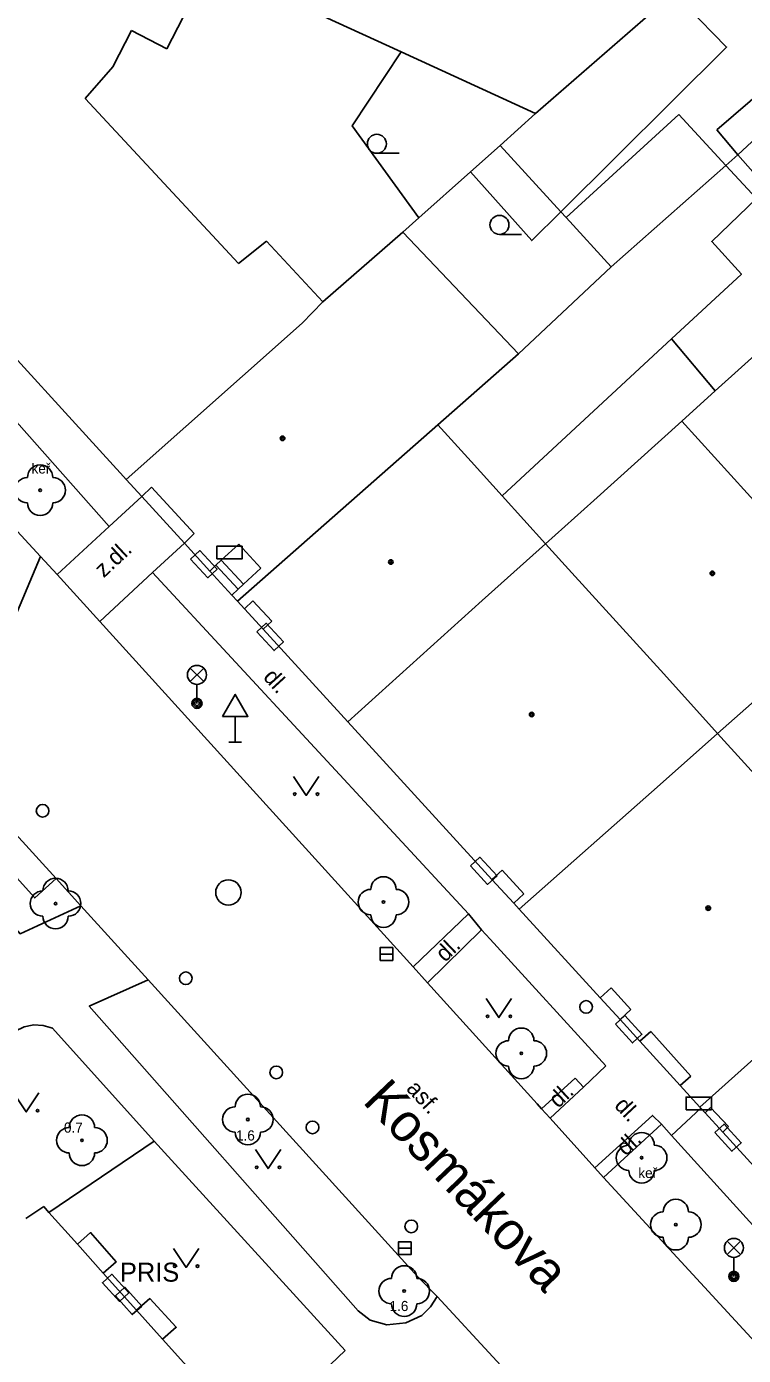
# Model space of a CAD drawing. Extents: x -596229 to -595156, y -1161237 to -1159376.
# Drawn here: x -595802.3 to -595774, y -1159881.2 to -1159828.8 of the extents above; entities that cross this region are included whole.
import ezdxf

# ---------------------------------------------------------------- set-up
doc = ezdxf.new("R2010")
doc.units = 0
for name, color, linetype in [('DOP - kresba z DSPS bez souradnic', 7, 'Continuous'), ('DOP - rozhrani ploch obecne', 7, 'Continuous'), ('Level 22', 7, 'Continuous'), ('Level 24', 7, 'Continuous'), ('Level 27', 7, 'Continuous'), ('Level 28', 7, 'Continuous'), ('Level 31', 7, 'Continuous'), ('Level 33', 7, 'Continuous'), ('Level 34', 7, 'Continuous'), ('Level 36', 7, 'Continuous'), ('Level 39', 7, 'Continuous'), ('Nazvy ulic', 7, 'Continuous'), ('Specificka linie pasportu komunikaci', 7, 'Continuous'), ('TM - budovy zdene_ betonove - NP', 7, 'Continuous'), ('TM - budovy zdene_ betonove - VP', 7, 'Continuous'), ('TM - chodniky - VP', 7, 'Continuous'), ('TM - hranice souvisleho porostu (skupiny stromu_ kere)', 7, 'Continuous'), ('TM - komunikace - VP', 7, 'Continuous'), ('TM - letecke snimky - pomocna linie', 7, 'Continuous'), ('TM - plot drateny_ kovovy - VP', 7, 'Continuous'), ('TM - popis objektu', 7, 'Continuous'), ('TM - popis povrchu', 7, 'Continuous'), ('TM - popis zelene', 7, 'Continuous'), ('TM - predmet maleho rozsahu (zamereny obvodem)', 7, 'Continuous'), ('TM - rozhrani mezi zpev. plochami mezi sebou - VP', 7, 'Continuous'), ('TM - schody - NP', 7, 'Continuous'), ('TM - vjezd na pozemek', 7, 'Continuous'), ('TM - vstup do budovy - zdene_ betonove  - shora neviditelny', 7, 'Continuous')]:
    doc.layers.add(name, color=color, linetype=linetype)

msp = doc.modelspace()

# ---------------------------------------------------------------- linework, layer by layer
at = {"layer": 'DOP - kresba z DSPS bez souradnic'}
for points in [[(-595775.02, -1159832.84), (-595771.83, -1159830.09)], [(-595774.19, -1159833.82), (-595775.02, -1159832.84)], [(-595773.41, -1159834.72), (-595774.19, -1159833.82)]]:
    msp.add_lwpolyline(points, dxfattribs=at)
at = {"layer": 'DOP - rozhrani ploch obecne'}
for points in [[(-595776.73, -1159827.44), (-595782.18, -1159832.19)], [(-595787.48, -1159829.76), (-595790.53, -1159828.36)], [(-595782.18, -1159832.19), (-595787.48, -1159829.76)], [(-595771.09, -1159830.94), (-595774.19, -1159833.82)], [(-595783.57, -1159833.46), (-595782.18, -1159832.19)], [(-595784.74, -1159834.5), (-595783.57, -1159833.46)], [(-595781.18, -1159836.07), (-595783.57, -1159833.46)], [(-595774.67, -1159834.24), (-595779.19, -1159838.25)], [(-595774.19, -1159833.82), (-595774.67, -1159834.24)], [(-595786.78, -1159836.31), (-595784.74, -1159834.5)], [(-595787.41, -1159836.87), (-595786.78, -1159836.31)], [(-595780.97, -1159836.3), (-595781.18, -1159836.07)], [(-595779.19, -1159838.25), (-595780.97, -1159836.3)], [(-595782.85, -1159841.68), (-595779.19, -1159838.25)], [(-595775.09, -1159843.14), (-595772.1, -1159840.45)], [(-595775.09, -1159843.14), (-595776.81, -1159841.09)], [(-595776.41, -1159844.33), (-595775.09, -1159843.14)]]:
    msp.add_lwpolyline(points, dxfattribs=at)
at = {"layer": 'Level 22'}
for centre in [(-595801.73, -1159847.06), (-595801.12, -1159863.37), (-595788.18, -1159863.31), (-595782.74, -1159869.28), (-595793.53, -1159871.89), (-595800.08, -1159872.71), (-595777.99, -1159873.4), (-595776.64, -1159876.04), (-595787.36, -1159878.66)]:
    msp.add_circle(centre, 0.05, dxfattribs=at)
for centre, start, end in [((-595801.73, -1159846.56), 0, 180), ((-595802.23, -1159847.06), 90, 270), ((-595801.23, -1159847.06), 270, 90), ((-595801.73, -1159847.56), 180, 0), ((-595801.12, -1159862.87), 0, 180), ((-595788.18, -1159862.81), 0, 180), ((-595801.62, -1159863.37), 90, 270), ((-595800.62, -1159863.37), 270, 90), ((-595788.68, -1159863.31), 90, 270), ((-595787.68, -1159863.31), 270, 90), ((-595801.12, -1159863.87), 180, 0), ((-595788.18, -1159863.81), 180, 0), ((-595782.74, -1159868.78), 0, 180), ((-595783.24, -1159869.28), 90, 270), ((-595782.24, -1159869.28), 270, 90), ((-595782.74, -1159869.78), 180, 0), ((-595793.53, -1159871.39), 0, 180), ((-595794.03, -1159871.89), 90, 270), ((-595793.03, -1159871.89), 270, 90), ((-595800.08, -1159872.21), 0, 180), ((-595800.58, -1159872.71), 90, 270), ((-595799.58, -1159872.71), 270, 90), ((-595793.53, -1159872.39), 180, 0), ((-595777.99, -1159872.9), 0, 180), ((-595778.49, -1159873.4), 90, 270), ((-595777.49, -1159873.4), 270, 90), ((-595800.08, -1159873.21), 180, 0), ((-595777.99, -1159873.9), 180, 0), ((-595776.64, -1159875.54), 0, 180), ((-595777.14, -1159876.04), 90, 270), ((-595776.14, -1159876.04), 270, 90), ((-595776.64, -1159876.54), 180, 0), ((-595787.36, -1159878.16), 0, 180), ((-595787.86, -1159878.66), 90, 270), ((-595786.86, -1159878.66), 270, 90), ((-595787.36, -1159879.16), 180, 0)]:
    msp.add_arc(centre, 0.5, start, end, dxfattribs=at)
at = {"layer": 'Level 24'}
for points in [[(-595795.792, -1159849.778), (-595795.117, -1159850.516), (-595794.748, -1159850.178), (-595795.423, -1159849.441)], [(-595794.758, -1159849.769), (-595793.758, -1159849.769), (-595793.758, -1159849.269), (-595794.758, -1159849.269)], [(-595793.172, -1159852.648), (-595792.497, -1159853.386), (-595792.128, -1159853.048), (-595792.803, -1159852.311)], [(-595784.742, -1159861.878), (-595784.067, -1159862.616), (-595783.698, -1159862.278), (-595784.373, -1159861.541)], [(-595779.022, -1159868.128), (-595778.347, -1159868.866), (-595777.978, -1159868.529), (-595778.653, -1159867.791)], [(-595776.237, -1159871.508), (-595775.237, -1159871.508), (-595775.237, -1159871.008), (-595776.237, -1159871.008)], [(-595775.102, -1159872.408), (-595774.427, -1159873.146), (-595774.058, -1159872.809), (-595774.733, -1159872.071)], [(-595798.228, -1159878.732), (-595798.903, -1159877.994), (-595799.272, -1159878.331), (-595798.598, -1159879.07)], [(-595797.72, -1159879.257), (-595798.388, -1159878.512), (-595798.76, -1159878.846), (-595798.093, -1159879.591)]]:
    msp.add_lwpolyline(points, close=True, dxfattribs=at)
at = {"layer": 'Level 27'}
for p, q in [((-595788.31, -1159865.36), (-595787.81, -1159865.36)), ((-595787.59, -1159876.97), (-595787.09, -1159876.97))]:
    msp.add_line(p, q, dxfattribs=at)
for points in [[(-595788.31, -1159865.61), (-595787.81, -1159865.61), (-595787.81, -1159865.11), (-595788.31, -1159865.11)], [(-595787.59, -1159877.22), (-595787.09, -1159877.22), (-595787.09, -1159876.72), (-595787.59, -1159876.72)]]:
    msp.add_lwpolyline(points, close=True, dxfattribs=at)
msp.add_circle((-595794.3, -1159862.93), 0.5, dxfattribs=at)
at = {"layer": 'Level 28'}
for centre in [(-595801.63, -1159859.71), (-595795.98, -1159866.32), (-595792.41, -1159870.03), (-595790.98, -1159872.2), (-595787.08, -1159876.11)]:
    msp.add_circle(centre, 0.25, dxfattribs=at)
at = {"layer": 'Level 31'}
msp.add_circle((-595780.18, -1159867.45), 0.25, dxfattribs=at)
at = {"layer": 'Level 33'}
for p, q in [((-595795.805, -1159854.61), (-595795.275, -1159854.08)), ((-595795.805, -1159854.08), (-595795.275, -1159854.61)), ((-595795.54, -1159854.72), (-595795.54, -1159855.47)), ((-595774.615, -1159877.22), (-595774.085, -1159876.69)), ((-595774.615, -1159876.69), (-595774.085, -1159877.22)), ((-595774.35, -1159877.33), (-595774.35, -1159878.08))]:
    msp.add_line(p, q, dxfattribs=at)
for centre, radius in [((-595795.54, -1159854.345), 0.375), ((-595795.54, -1159855.47), 0.2), ((-595795.54, -1159855.47), 0.145), ((-595795.54, -1159855.47), 0.0876), ((-595774.35, -1159876.955), 0.375), ((-595774.35, -1159878.08), 0.2), ((-595774.35, -1159878.08), 0.145), ((-595774.35, -1159878.08), 0.0876)]:
    msp.add_circle(centre, radius, dxfattribs=at)
at = {"layer": 'Level 34'}
for p, q in [((-595794.03, -1159855.982), (-595794.03, -1159857)), ((-595794.28, -1159857), (-595793.78, -1159857))]:
    msp.add_line(p, q, dxfattribs=at)
msp.add_lwpolyline([(-595794.53, -1159855.982), (-595793.53, -1159855.982), (-595794.03, -1159855.116)], close=True, dxfattribs=at)
at = {"layer": 'Level 36'}
for p, q in [((-595788.44, -1159833.765), (-595787.565, -1159833.765)), ((-595783.6, -1159836.965), (-595782.725, -1159836.965))]:
    msp.add_line(p, q, dxfattribs=at)
for points in [[(-595791.73, -1159858.35), (-595791.23, -1159859.1), (-595790.73, -1159858.35)], [(-595784.12, -1159867.12), (-595783.62, -1159867.87), (-595783.12, -1159867.12)], [(-595802.78, -1159870.84), (-595802.28, -1159871.59), (-595801.78, -1159870.84)], [(-595793.23, -1159873.08), (-595792.73, -1159873.83), (-595792.23, -1159873.08)], [(-595796.47, -1159876.98), (-595795.97, -1159877.73), (-595795.47, -1159876.98)]]:
    msp.add_lwpolyline(points, dxfattribs=at)
for centre, radius in [((-595788.44, -1159833.39), 0.375), ((-595783.6, -1159836.59), 0.375), ((-595791.68, -1159859.05), 0.05), ((-595790.781, -1159859.05), 0.05), ((-595784.07, -1159867.82), 0.05), ((-595783.171, -1159867.82), 0.05), ((-595801.831, -1159871.54), 0.05), ((-595793.18, -1159873.78), 0.05), ((-595792.281, -1159873.78), 0.05), ((-595796.42, -1159877.68), 0.05), ((-595795.521, -1159877.68), 0.05)]:
    msp.add_circle(centre, radius, dxfattribs=at)
at = {"layer": 'Level 39'}
for centre, radius in [((-595792.16, -1159845.01), 0.09), ((-595792.16, -1159845.01), 0.0398), ((-595787.89, -1159849.89), 0.09), ((-595787.89, -1159849.89), 0.0398), ((-595775.2, -1159850.34), 0.09), ((-595775.2, -1159850.34), 0.0398), ((-595782.33, -1159855.91), 0.09), ((-595782.33, -1159855.91), 0.0398), ((-595775.36, -1159863.55), 0.09), ((-595775.36, -1159863.55), 0.0398)]:
    msp.add_circle(centre, radius, dxfattribs=at)
at = {"layer": 'Specificka linie pasportu komunikaci'}
msp.add_lwpolyline([(-595805.19, -1159857.89), (-595801.71, -1159849.67)], dxfattribs=at)
at = {"layer": 'TM - budovy zdene_ betonove - NP'}
for points in [[(-595797.72, -1159847.31), (-595797.34, -1159846.94)], [(-595795.65, -1159848.77), (-595796.03, -1159849.15)], [(-595794.58, -1159849.82), (-595793.89, -1159849.19)], [(-595795.03, -1159850.25), (-595794.79, -1159850.02)], [(-595794.79, -1159850.02), (-595794.58, -1159849.82)], [(-595793.02, -1159850.14), (-595793.7, -1159850.77)], [(-595793.91, -1159850.97), (-595794.16, -1159851.2)], [(-595793.7, -1159850.77), (-595793.91, -1159850.97)], [(-595793.66, -1159851.74), (-595793.33, -1159851.43)], [(-595792.59, -1159852.23), (-595792.93, -1159852.54)], [(-595783.9, -1159862.42), (-595783.5, -1159862.05)], [(-595782.64, -1159862.99), (-595783.04, -1159863.36)], [(-595779.63, -1159867.09), (-595779.19, -1159866.69)], [(-595778.41, -1159867.55), (-595778.84, -1159867.95)], [(-595778.06, -1159868.8), (-595777.63, -1159868.42)], [(-595776.05, -1159870.18), (-595776.47, -1159870.55)], [(-595775.48, -1159871.63), (-595775.27, -1159871.42)], [(-595774.56, -1159872.17), (-595774.79, -1159872.39)]]:
    msp.add_lwpolyline(points, dxfattribs=at)
at = {"layer": 'TM - budovy zdene_ betonove - VP'}
for points in [[(-595795.01, -1159826.29), (-595796.73, -1159829.64)], [(-595798.13, -1159828.92), (-595798.86, -1159830.35)], [(-595796.73, -1159829.64), (-595798.13, -1159828.92)], [(-595798.86, -1159830.35), (-595799.95, -1159831.6)], [(-595799.95, -1159831.6), (-595793.9, -1159838.11)], [(-595790.57, -1159839.63), (-595787.41, -1159836.87)], [(-595787.41, -1159836.87), (-595782.85, -1159841.68)], [(-595793.9, -1159838.11), (-595792.8, -1159837.23)], [(-595792.8, -1159837.23), (-595790.57, -1159839.63)], [(-595798.33, -1159846.64), (-595798.44, -1159846.52), (-595804.81, -1159839.55)], [(-595791.39, -1159840.47), (-595790.57, -1159839.63)], [(-595798.33, -1159846.64), (-595791.39, -1159840.47)], [(-595782.85, -1159841.68), (-595786.03, -1159844.48)], [(-595793.94, -1159851.44), (-595786.03, -1159844.48)], [(-595786.03, -1159844.48), (-595784.72, -1159845.93)], [(-595779.88, -1159847.46), (-595776.41, -1159844.33)], [(-595771.89, -1159849.31), (-595776.41, -1159844.33)], [(-595784.72, -1159845.93), (-595783.5, -1159847.28)], [(-595798.33, -1159846.64), (-595797.72, -1159847.31)], [(-595797.72, -1159847.31), (-595796.03, -1159849.15)], [(-595783.5, -1159847.28), (-595781.78, -1159849.17)], [(-595781.78, -1159849.17), (-595779.88, -1159847.46)], [(-595796.03, -1159849.15), (-595795.03, -1159850.25)], [(-595784.28, -1159851.41), (-595781.78, -1159849.17)], [(-595781.78, -1159849.17), (-595780.74, -1159850.32)], [(-595795.03, -1159850.25), (-595794.16, -1159851.2)], [(-595780.74, -1159850.32), (-595777.12, -1159854.31)], [(-595794.16, -1159851.2), (-595793.94, -1159851.44)], [(-595793.66, -1159851.74), (-595793.94, -1159851.44)], [(-595789.59, -1159856.2), (-595784.28, -1159851.41)], [(-595792.93, -1159852.54), (-595793.66, -1159851.74)], [(-595774.99, -1159856.66), (-595769.85, -1159852.12)], [(-595789.59, -1159856.2), (-595792.93, -1159852.54)], [(-595777.12, -1159854.31), (-595774.99, -1159856.66)], [(-595783.9, -1159862.42), (-595789.59, -1159856.2)], [(-595777.26, -1159858.67), (-595774.99, -1159856.66)], [(-595774.99, -1159856.66), (-595772.99, -1159858.86)], [(-595782.83, -1159863.59), (-595777.26, -1159858.67)], [(-595783.04, -1159863.36), (-595783.9, -1159862.42)], [(-595782.83, -1159863.59), (-595783.04, -1159863.36)], [(-595779.63, -1159867.09), (-595782.83, -1159863.59)], [(-595775.69, -1159871.4), (-595767.92, -1159864.45)], [(-595778.84, -1159867.95), (-595779.63, -1159867.09)], [(-595778.06, -1159868.8), (-595778.84, -1159867.95)], [(-595776.47, -1159870.55), (-595778.06, -1159868.8)], [(-595775.69, -1159871.4), (-595776.47, -1159870.55)], [(-595775.65, -1159871.44), (-595775.69, -1159871.4)], [(-595775.48, -1159871.63), (-595775.65, -1159871.44)], [(-595774.79, -1159872.39), (-595775.48, -1159871.63)], [(-595771.64, -1159875.83), (-595774.79, -1159872.39)], [(-595801.59, -1159875.33), (-595802.3, -1159875.8)], [(-595801.59, -1159875.33), (-595801.39, -1159875.56)], [(-595801.39, -1159875.56), (-595800.26, -1159876.81)], [(-595800.26, -1159876.81), (-595799.24, -1159877.95)], [(-595799.24, -1159877.95), (-595797.92, -1159879.42)], [(-595797.92, -1159879.42), (-595796.9, -1159880.56)], [(-595796.9, -1159880.56), (-595795.59, -1159882.02)]]:
    msp.add_lwpolyline(points, dxfattribs=at)
at = {"layer": 'TM - chodniky - VP'}
for points in [[(-595805.52, -1159841.15), (-595799, -1159848.49)], [(-595801.06, -1159850.38), (-595799, -1159848.49)], [(-595799.38, -1159852.24), (-595797.29, -1159850.31)], [(-595797.29, -1159850.31), (-595784.82, -1159863.78)], [(-595800.12, -1159863.46), (-595802.52, -1159864.56), (-595807.06, -1159859.32)], [(-595784.82, -1159863.78), (-595787.01, -1159865.87)], [(-595786.44, -1159866.5), (-595784.31, -1159864.41)], [(-595784.31, -1159864.41), (-595783.97, -1159864.78)], [(-595783.97, -1159864.78), (-595779.4, -1159869.77)], [(-595789.18, -1159879.44), (-595799.79, -1159867.42), (-595797.46, -1159866.38)], [(-595797.23, -1159872.74), (-595801.24, -1159868.29)], [(-595779.4, -1159869.77), (-595780.29, -1159870.62)], [(-595780.61, -1159870.26), (-595781.94, -1159871.47)], [(-595780.29, -1159870.62), (-595780.61, -1159870.26)], [(-595779.5, -1159874.18), (-595777.21, -1159872.08)], [(-595777.21, -1159872.08), (-595776.81, -1159872.52)], [(-595776.81, -1159872.52), (-595770.78, -1159879.16)], [(-595789.69, -1159881.01), (-595797.23, -1159872.74)], [(-595786.06, -1159878.87), (-595786.32, -1159879.28), (-595786.67, -1159879.63), (-595787.29, -1159879.92), (-595788.05, -1159879.99), (-595788.7, -1159879.81), (-595789.18, -1159879.44)], [(-595789.69, -1159881.01), (-595791.13, -1159882.38)]]:
    msp.add_lwpolyline(points, dxfattribs=at)
at = {"layer": 'TM - hranice souvisleho porostu (skupiny stromu_ kere)'}
msp.add_lwpolyline([(-595801.1, -1159862.38), (-595801.94, -1159863.15), (-595805.44, -1159859.28), (-595804.58, -1159858.56)], dxfattribs=at)
at = {"layer": 'TM - komunikace - VP'}
for points in [[(-595801.71, -1159849.67), (-595807.7, -1159843.19)], [(-595801.06, -1159850.38), (-595801.71, -1159849.67)], [(-595799.38, -1159852.24), (-595801.06, -1159850.38)], [(-595787.01, -1159865.87), (-595799.38, -1159852.24)], [(-595804.58, -1159858.56), (-595801.1, -1159862.38)], [(-595801.1, -1159862.38), (-595800.12, -1159863.46)], [(-595800.12, -1159863.46), (-595797.46, -1159866.38)], [(-595786.44, -1159866.5), (-595787.01, -1159865.87)], [(-595797.46, -1159866.38), (-595786.82, -1159878.1)], [(-595781.94, -1159871.47), (-595782.11, -1159871.27), (-595786.44, -1159866.5)], [(-595781.6, -1159871.84), (-595781.94, -1159871.47)], [(-595779.84, -1159873.8), (-595781.6, -1159871.84)], [(-595779.5, -1159874.18), (-595779.84, -1159873.8)], [(-595773.06, -1159881.16), (-595779.5, -1159874.18)], [(-595786.06, -1159878.87), (-595786.82, -1159878.1)], [(-595781.35, -1159883.98), (-595786.06, -1159878.87)]]:
    msp.add_lwpolyline(points, dxfattribs=at)
at = {"layer": 'TM - letecke snimky - pomocna linie'}
for points in [[(-595781.18, -1159836.07), (-595774.64, -1159829.57), (-595776.21, -1159827.97)], [(-595787.48, -1159829.76), (-595789.41, -1159832.68), (-595786.78, -1159836.31)], [(-595776.52, -1159832.23), (-595780.97, -1159836.3)], [(-595774.67, -1159834.24), (-595776.52, -1159832.23)], [(-595776.81, -1159841.09), (-595774.05, -1159838.53), (-595775.22, -1159837.25), (-595773.46, -1159835.55), (-595774.67, -1159834.24)], [(-595784.74, -1159834.5), (-595782.33, -1159837.21), (-595781.18, -1159836.07)], [(-595783.5, -1159847.28), (-595776.81, -1159841.09)]]:
    msp.add_lwpolyline(points, dxfattribs=at)
at = {"layer": 'TM - plot drateny_ kovovy - VP'}
msp.add_lwpolyline([(-595801.39, -1159875.56), (-595797.23, -1159872.74)], dxfattribs=at)
at = {"layer": 'TM - predmet maleho rozsahu (zamereny obvodem)'}
for points in [[(-595800.26, -1159876.81), (-595799.74, -1159876.35), (-595798.73, -1159877.51), (-595799.24, -1159877.95)], [(-595797.92, -1159879.42), (-595797.4, -1159878.96), (-595796.36, -1159880.09), (-595796.9, -1159880.56)]]:
    msp.add_lwpolyline(points, dxfattribs=at)
at = {"layer": 'TM - rozhrani mezi zpev. plochami mezi sebou - VP'}
for points in [[(-595799, -1159848.49), (-595797.72, -1159847.31)], [(-595796.03, -1159849.15), (-595797.29, -1159850.31)], [(-595784.82, -1159863.78), (-595784.31, -1159864.41)], [(-595780.29, -1159870.62), (-595781.6, -1159871.84)], [(-595775.65, -1159871.44), (-595776.81, -1159872.52)], [(-595779.84, -1159873.8), (-595777.56, -1159871.73), (-595777.21, -1159872.08)]]:
    msp.add_lwpolyline(points, dxfattribs=at)
at = {"layer": 'TM - schody - NP'}
for points in [[(-595794.79, -1159850.02), (-595793.91, -1159850.97)], [(-595794.58, -1159849.82), (-595793.7, -1159850.77)]]:
    msp.add_lwpolyline(points, dxfattribs=at)
at = {"layer": 'TM - vjezd na pozemek'}
msp.add_lwpolyline([(-595802.71, -1159868.4), (-595802.36, -1159868.24), (-595802.05, -1159868.17), (-595801.99, -1159868.16), (-595801.61, -1159868.18), (-595801.24, -1159868.29)], dxfattribs=at)
at = {"layer": 'TM - vstup do budovy - zdene_ betonove  - shora neviditelny'}
for points in [[(-595797.34, -1159846.94), (-595795.65, -1159848.77)], [(-595793.89, -1159849.19), (-595793.02, -1159850.14)], [(-595793.33, -1159851.43), (-595792.59, -1159852.23)], [(-595783.5, -1159862.05), (-595782.64, -1159862.99)], [(-595779.19, -1159866.69), (-595778.41, -1159867.55)], [(-595777.63, -1159868.42), (-595776.05, -1159870.18)], [(-595775.27, -1159871.42), (-595774.56, -1159872.17)]]:
    msp.add_lwpolyline(points, dxfattribs=at)

# ---------------------------------------------------------------- texts
at = {"layer": 'Nazvy ulic'}
msp.add_text('Kosmákova', height=1.5, rotation=313.6766, dxfattribs=at).set_placement((-595789.042, -1159871.203))
at = {"layer": 'TM - popis objektu'}
msp.add_text('PRIS', height=0.75, dxfattribs=at).set_placement((-595798.58, -1159878.29))
at = {"layer": 'TM - popis povrchu'}
for s, rotation, p in [('z.dl.', 43, (-595799.22, -1159850.54)), ('dl.', 312.3632, (-595792.96, -1159854.46)), ('dl.', 43.6861, (-595785.75, -1159865.71)), ('asf.', 312.5251, (-595787.31, -1159870.7)), ('dl.', 42.7412, (-595781.29, -1159871.47)), ('dl.', 313, (-595779.1, -1159871.37)), ('dl.', 42.7412, (-595778.62, -1159873.36))]:
    msp.add_text(s, height=0.65, rotation=rotation, dxfattribs=at).set_placement(p)
at = {"layer": 'TM - popis zelene'}
for s, p in [('keř', (-595802.07, -1159846.4)), ('0.7', (-595800.79, -1159872.41)), ('1.6', (-595794, -1159872.72)), ('keř', (-595778.12, -1159874.2)), ('1.6', (-595787.94, -1159879.45))]:
    msp.add_text(s, height=0.4, dxfattribs=at).set_placement(p)

doc.saveas('drawing.dxf')
